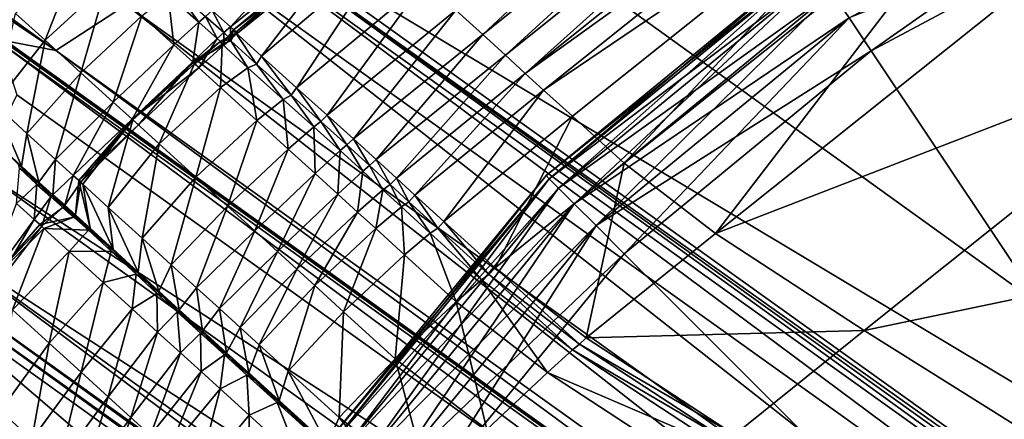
# Model space of a CAD drawing. Header units: millimetres. Extents: x 2387 to 13955, y -4964 to 364.
# Tile 743 of 1056: x 2475 to 2495, y 215 to 223. Entities that reach past the tile are written whole.
import ezdxf

# ---------------------------------------------------------------- set-up
doc = ezdxf.new("R2010")
doc.units = ezdxf.units.MM
doc.header["$MEASUREMENT"] = 0
doc.layers.add('Predefinito', color=7, linetype='Continuous', true_color=0x000000)

# ---------------------------------------------------------------- blocks, each defined once
blk = doc.blocks.new('Blocco 09')
at = {"layer": 'Predefinito'}
for points in [[(-910.268, -26.772, 715.803), (-922.193, -33.879, 715.784), (-891.628, -56.28, 600.117)], [(-922.193, -33.879, 715.784), (-930.131, -39.888, 715.776), (-899.566, -61.884, 600.109)], [(-899.566, -61.884, 600.109), (-891.628, -56.28, 600.117), (-922.193, -33.879, 715.784)], [(-948.003, -37.078, 756.419), (-937.49, -44.661, 715.568), (-936.365, -44.877, 715.73)], [(-936.365, -44.877, 715.73), (-946.906, -37.268, 756.695), (-948.003, -37.078, 756.419)], [(-946.906, -37.268, 756.695), (-936.365, -44.877, 715.73), (-934.895, -43.92, 715.784)], [(-927.462, -44.542, 13.424), (-928.023, -44.034, 13.516), (-920.208, -37.764, 13.478)], [(-920.208, -37.764, 13.478), (-919.648, -38.275, 13.385), (-927.462, -44.542, 13.424)], [(-926.989, -44.975, 13.472), (-927.462, -44.542, 13.424), (-919.648, -38.275, 13.385)], [(-919.648, -38.275, 13.385), (-919.175, -38.714, 13.431), (-926.989, -44.975, 13.472)], [(-926.576, -45.354, 13.478), (-926.989, -44.975, 13.472), (-919.175, -38.714, 13.431)], [(-919.175, -38.714, 13.431), (-918.758, -39.1, 13.435), (-926.576, -45.354, 13.478)], [(-926.576, -45.354, 13.478), (-918.758, -39.1, 13.435), (-918.369, -39.448, 13.213)], [(-918.369, -39.448, 13.213), (-926.195, -45.701, 13.257), (-926.576, -45.354, 13.478)], [(-926.195, -45.701, 13.257), (-918.369, -39.448, 13.213), (-917.76, -39.993, 12.874)], [(-899.566, -61.884, 600.109), (-930.131, -39.888, 715.776), (-932.948, -41.88, 715.754)], [(-917.76, -39.993, 12.874), (-925.592, -46.246, 12.918), (-926.195, -45.701, 13.257)], [(-924.514, -47.221, 12.569), (-925.592, -46.246, 12.918), (-917.76, -39.993, 12.874)], [(-917.76, -39.993, 12.874), (-916.684, -40.966, 12.525), (-924.514, -47.221, 12.569)], [(-922.606, -48.689, 12.304), (-924.514, -47.221, 12.569), (-916.684, -40.966, 12.525)], [(-916.684, -40.966, 12.525), (-914.778, -42.434, 12.26), (-922.606, -48.689, 12.304)], [(-902.384, -63.742, 600.086), (-932.948, -41.88, 715.754), (-933.147, -41.932, 715.74)], [(-932.72, -44.382, 16.272), (-933.105, -44.04, 16.346), (-930.41, -41.869, 16.239)], [(-932.948, -41.88, 715.754), (-902.384, -63.742, 600.086), (-899.566, -61.884, 600.109)], [(-930.41, -41.869, 16.239), (-930.025, -42.23, 16.205), (-932.72, -44.382, 16.272)], [(-933.147, -41.932, 715.74), (-933.229, -42.121, 715.754), (-902.665, -63.982, 600.086)], [(-933.147, -41.932, 715.74), (-902.583, -63.793, 600.071), (-902.384, -63.742, 600.086)], [(-902.665, -63.982, 600.086), (-902.583, -63.793, 600.071), (-933.147, -41.932, 715.74)], [(-933.229, -42.121, 715.754), (-933.657, -42.699, 715.776), (-903.092, -64.561, 600.109)], [(-903.092, -64.561, 600.109), (-902.665, -63.982, 600.086), (-933.229, -42.121, 715.754)], [(-932.576, -44.512, 16.377), (-932.72, -44.382, 16.272), (-930.025, -42.23, 16.205)], [(-929.898, -42.353, 16.359), (-930.01, -42.246, 16.183), (-932.663, -44.447, 16.184)], [(-932.617, -44.502, 15.672), (-932.663, -44.447, 16.184), (-930.01, -42.246, 16.183)], [(-930.01, -42.246, 16.183), (-929.983, -42.262, 15.658), (-932.617, -44.502, 15.672)], [(-932.079, -44.991, 14.818), (-932.617, -44.502, 15.672), (-929.983, -42.262, 15.658)], [(-930.025, -42.23, 16.205), (-929.898, -42.353, 16.359), (-932.576, -44.512, 16.377)], [(-929.983, -42.262, 15.658), (-929.435, -42.755, 14.761), (-932.079, -44.991, 14.818)], [(-932.663, -44.447, 16.184), (-932.576, -44.512, 16.377), (-929.898, -42.353, 16.359)], [(-922.606, -48.689, 12.304), (-914.778, -42.434, 12.26), (-911.682, -44.462, 12.172)], [(-933.657, -42.699, 715.776), (-934.895, -43.92, 715.784), (-904.33, -65.782, 600.117)], [(-904.33, -65.782, 600.117), (-903.092, -64.561, 600.109), (-933.657, -42.699, 715.776)], [(-931.343, -45.652, 14.012), (-932.079, -44.991, 14.818), (-929.435, -42.755, 14.761)], [(-929.435, -42.755, 14.761), (-928.678, -43.441, 13.909), (-931.343, -45.652, 14.012)], [(-936.59, -44.659, 18.689), (-937.202, -44.103, 21.718), (-935.914, -42.936, 21.73)], [(-935.914, -42.936, 21.73), (-935.307, -43.487, 18.71), (-936.59, -44.659, 18.689)], [(-935.843, -45.338, 16.945), (-936.59, -44.659, 18.689), (-935.307, -43.487, 18.71)], [(-935.307, -43.487, 18.71), (-934.57, -44.155, 16.977), (-935.843, -45.338, 16.945)], [(-930.707, -46.222, 13.639), (-931.343, -45.652, 14.012), (-928.678, -43.441, 13.909)], [(-928.678, -43.441, 13.909), (-928.023, -44.034, 13.516), (-930.707, -46.222, 13.639)], [(-933.904, -44.757, 16.239), (-934.57, -44.155, 16.977), (-934.022, -43.714, 17.073)], [(-933.384, -44.284, 16.346), (-934.022, -43.714, 17.073), (-933.86, -43.619, 17.138)], [(-934.022, -43.714, 17.073), (-933.384, -44.284, 16.346), (-933.904, -44.757, 16.239)], [(-933.86, -43.619, 17.138), (-933.241, -44.167, 16.416), (-933.384, -44.284, 16.346)], [(-934.895, -43.92, 715.784), (-936.365, -44.877, 715.73), (-905.8, -66.738, 600.06)], [(-905.8, -66.738, 600.06), (-904.33, -65.782, 600.117), (-934.895, -43.92, 715.784)], [(-937.202, -44.103, 21.718), (-936.59, -44.659, 18.689), (-937.635, -45.996, 18.845)], [(-932.863, -44.501, 16.316), (-933.241, -44.167, 16.416), (-933.105, -44.04, 16.346)], [(-933.105, -44.04, 16.346), (-932.72, -44.382, 16.272), (-932.863, -44.501, 16.316)], [(-930.158, -46.716, 13.552), (-930.707, -46.222, 13.639), (-928.023, -44.034, 13.516)], [(-928.023, -44.034, 13.516), (-927.462, -44.542, 13.424), (-930.158, -46.716, 13.552)], [(-906.968, -66.565, 599.891), (-907.417, -66.128, 599.779), (-937.976, -44.272, 715.46)], [(-937.976, -44.272, 715.46), (-937.529, -44.706, 715.568), (-906.968, -66.565, 599.891)], [(-937.49, -44.661, 715.568), (-937.976, -44.272, 715.46), (-907.417, -66.128, 599.779)], [(-935.167, -45.951, 16.204), (-935.843, -45.338, 16.945), (-934.57, -44.155, 16.977)], [(-934.57, -44.155, 16.977), (-933.904, -44.757, 16.239), (-935.167, -45.951, 16.204)], [(-933.51, -45.11, 16.207), (-933.904, -44.757, 16.239), (-933.384, -44.284, 16.346)], [(-933.384, -44.284, 16.346), (-933, -44.626, 16.272), (-933.51, -45.11, 16.207)], [(-933, -44.626, 16.272), (-933.384, -44.284, 16.346), (-933.241, -44.167, 16.416)], [(-933.241, -44.167, 16.416), (-932.863, -44.501, 16.316), (-933, -44.626, 16.272)], [(-932.856, -44.756, 16.377), (-933, -44.626, 16.272), (-932.863, -44.501, 16.316)], [(-932.712, -44.64, 16.388), (-932.863, -44.501, 16.316), (-932.72, -44.382, 16.272)], [(-932.863, -44.501, 16.316), (-932.712, -44.64, 16.388), (-932.856, -44.756, 16.377)], [(-932.713, -44.675, 15.681), (-932.777, -44.599, 16.184), (-932.663, -44.447, 16.184)], [(-932.576, -44.512, 16.377), (-932.663, -44.447, 16.184), (-932.777, -44.599, 16.184)], [(-932.777, -44.599, 16.184), (-932.712, -44.64, 16.388), (-932.576, -44.512, 16.377)], [(-932.72, -44.382, 16.272), (-932.576, -44.512, 16.377), (-932.712, -44.64, 16.388)], [(-932.663, -44.447, 16.184), (-932.617, -44.502, 15.672), (-932.713, -44.675, 15.681)], [(-932.179, -45.159, 14.857), (-932.713, -44.675, 15.681), (-932.617, -44.502, 15.672)], [(-932.617, -44.502, 15.672), (-932.079, -44.991, 14.818), (-932.179, -45.159, 14.857)], [(-929.684, -47.148, 13.602), (-930.158, -46.716, 13.552), (-927.462, -44.542, 13.424)], [(-927.462, -44.542, 13.424), (-926.989, -44.975, 13.472), (-929.684, -47.148, 13.602)], [(-911.682, -44.462, 12.172), (-919.512, -50.713, 12.215), (-922.606, -48.689, 12.304)], [(-919.512, -50.713, 12.215), (-911.682, -44.462, 12.172), (-906.144, -47.925, 12.172)], [(-936.97, -46.603, 17.179), (-937.635, -45.996, 18.845), (-936.59, -44.659, 18.689)], [(-906.612, -67.657, 600.06), (-906.968, -66.565, 599.891), (-937.529, -44.706, 715.568)], [(-937.529, -44.706, 715.568), (-937.177, -45.796, 715.73), (-906.612, -67.657, 600.06)], [(-936.365, -44.877, 715.73), (-937.49, -44.661, 715.568), (-906.929, -66.52, 599.891)], [(-907.417, -66.128, 599.779), (-906.929, -66.52, 599.891), (-937.49, -44.661, 715.568)], [(-936.59, -44.659, 18.689), (-935.843, -45.338, 16.945), (-936.97, -46.603, 17.179)], [(-933.377, -45.228, 16.361), (-933.51, -45.11, 16.207), (-933, -44.626, 16.272)], [(-933.476, -45.15, 15.658), (-933.495, -45.126, 16.185), (-932.943, -44.691, 16.184)], [(-932.856, -44.756, 16.377), (-932.943, -44.691, 16.184), (-933.495, -45.126, 16.185)], [(-933.495, -45.126, 16.185), (-933.377, -45.228, 16.361), (-932.856, -44.756, 16.377)], [(-932.943, -44.691, 16.184), (-932.897, -44.746, 15.672), (-933.476, -45.15, 15.658)], [(-932.932, -45.647, 14.761), (-933.476, -45.15, 15.658), (-932.897, -44.746, 15.672)], [(-933, -44.626, 16.272), (-932.856, -44.756, 16.377), (-933.377, -45.228, 16.361)], [(-932.712, -44.64, 16.388), (-932.777, -44.599, 16.184), (-932.943, -44.691, 16.184)], [(-932.897, -44.746, 15.672), (-932.943, -44.691, 16.184), (-932.777, -44.599, 16.184)], [(-932.943, -44.691, 16.184), (-932.856, -44.756, 16.377), (-932.712, -44.64, 16.388)], [(-932.897, -44.746, 15.672), (-932.359, -45.235, 14.818), (-932.932, -45.647, 14.761)], [(-932.777, -44.599, 16.184), (-932.713, -44.675, 15.681), (-932.897, -44.746, 15.672)], [(-932.359, -45.235, 14.818), (-932.897, -44.746, 15.672), (-932.713, -44.675, 15.681)], [(-932.713, -44.675, 15.681), (-932.179, -45.159, 14.857), (-932.359, -45.235, 14.818)], [(-906.929, -66.52, 599.891), (-905.8, -66.738, 600.06), (-936.365, -44.877, 715.73)], [(-934.77, -46.308, 16.185), (-935.167, -45.951, 16.204), (-933.904, -44.757, 16.239)], [(-933.904, -44.757, 16.239), (-933.51, -45.11, 16.207), (-934.77, -46.308, 16.185)], [(-934.641, -46.422, 16.356), (-934.77, -46.308, 16.185), (-933.51, -45.11, 16.207)], [(-933.377, -45.228, 16.361), (-933.495, -45.126, 16.185), (-934.77, -46.308, 16.185)], [(-934.76, -46.322, 15.653), (-934.77, -46.308, 16.185), (-933.495, -45.126, 16.185)], [(-933.495, -45.126, 16.185), (-933.476, -45.15, 15.658), (-934.76, -46.322, 15.653)], [(-934.213, -46.821, 14.742), (-934.76, -46.322, 15.653), (-933.476, -45.15, 15.658)], [(-933.51, -45.11, 16.207), (-933.377, -45.228, 16.361), (-934.641, -46.422, 16.356)], [(-933.476, -45.15, 15.658), (-932.932, -45.647, 14.761), (-934.213, -46.821, 14.742)], [(-931.624, -45.896, 14.012), (-932.359, -45.235, 14.818), (-932.179, -45.159, 14.857)], [(-931.459, -45.803, 14.08), (-932.179, -45.159, 14.857), (-932.079, -44.991, 14.818)], [(-932.179, -45.159, 14.857), (-931.459, -45.803, 14.08), (-931.624, -45.896, 14.012)], [(-932.079, -44.991, 14.818), (-931.343, -45.652, 14.012), (-931.459, -45.803, 14.08)], [(-929.264, -47.534, 13.606), (-929.684, -47.148, 13.602), (-926.989, -44.975, 13.472)], [(-926.989, -44.975, 13.472), (-926.576, -45.354, 13.478), (-929.264, -47.534, 13.606)], [(-936.373, -47.146, 16.461), (-936.97, -46.603, 17.179), (-935.843, -45.338, 16.945)], [(-935.843, -45.338, 16.945), (-935.167, -45.951, 16.204), (-936.373, -47.146, 16.461)], [(-934.77, -46.308, 16.185), (-934.641, -46.422, 16.356), (-933.377, -45.228, 16.361)], [(-932.174, -46.333, 13.909), (-932.932, -45.647, 14.761), (-932.359, -45.235, 14.818)], [(-932.359, -45.235, 14.818), (-931.624, -45.896, 14.012), (-932.174, -46.333, 13.909)], [(-928.878, -47.888, 13.383), (-929.264, -47.534, 13.606), (-926.576, -45.354, 13.478)], [(-926.576, -45.354, 13.478), (-926.195, -45.701, 13.257), (-928.878, -47.888, 13.383)], [(-933.448, -47.516, 13.874), (-934.213, -46.821, 14.742), (-932.932, -45.647, 14.761)], [(-932.932, -45.647, 14.761), (-932.174, -46.333, 13.909), (-933.448, -47.516, 13.874)], [(-930.837, -46.358, 13.721), (-931.459, -45.803, 14.08), (-931.343, -45.652, 14.012)], [(-931.343, -45.652, 14.012), (-930.707, -46.222, 13.639), (-930.837, -46.358, 13.721)], [(-928.276, -48.437, 13.043), (-928.878, -47.888, 13.383), (-926.195, -45.701, 13.257)], [(-926.195, -45.701, 13.257), (-925.592, -46.246, 12.918), (-928.276, -48.437, 13.043)], [(-906.612, -67.657, 600.06), (-937.177, -45.796, 715.73), (-937.945, -47.372, 715.784)], [(-936.002, -47.479, 16.345), (-936.373, -47.146, 16.461), (-935.167, -45.951, 16.204)], [(-935.167, -45.951, 16.204), (-934.77, -46.308, 16.185), (-936.002, -47.479, 16.345)], [(-931.517, -46.929, 13.516), (-932.174, -46.333, 13.909), (-931.624, -45.896, 14.012)], [(-930.987, -46.467, 13.639), (-931.624, -45.896, 14.012), (-931.459, -45.803, 14.08)], [(-931.624, -45.896, 14.012), (-930.987, -46.467, 13.639), (-931.517, -46.929, 13.516)], [(-931.459, -45.803, 14.08), (-930.837, -46.358, 13.721), (-930.987, -46.467, 13.639)], [(-937.079, -47.286, 17.88), (-937.499, -46.896, 19.313), (-937.635, -45.996, 18.845)], [(-937.635, -45.996, 18.845), (-936.97, -46.603, 17.179), (-937.079, -47.286, 17.88)], [(-935.843, -47.619, 16.397), (-936.002, -47.479, 16.345), (-934.77, -46.308, 16.185)], [(-935.799, -47.663, 15.688), (-935.883, -47.584, 16.185), (-934.77, -46.308, 16.185)], [(-934.641, -46.422, 16.356), (-934.77, -46.308, 16.185), (-935.883, -47.584, 16.185)], [(-934.77, -46.308, 16.185), (-934.641, -46.422, 16.356), (-935.843, -47.619, 16.397)], [(-934.77, -46.308, 16.185), (-934.76, -46.322, 15.653), (-935.799, -47.663, 15.688)], [(-935.27, -48.147, 14.882), (-935.799, -47.663, 15.688), (-934.76, -46.322, 15.653)], [(-934.76, -46.322, 15.653), (-934.213, -46.821, 14.742), (-935.27, -48.147, 14.882)], [(-932.783, -48.12, 13.474), (-933.448, -47.516, 13.874), (-932.174, -46.333, 13.909)], [(-932.174, -46.333, 13.909), (-931.517, -46.929, 13.516), (-932.783, -48.12, 13.474)], [(-930.438, -46.961, 13.552), (-930.987, -46.467, 13.639), (-930.837, -46.358, 13.721)], [(-930.296, -46.842, 13.638), (-930.837, -46.358, 13.721), (-930.707, -46.222, 13.639)], [(-930.837, -46.358, 13.721), (-930.296, -46.842, 13.638), (-930.438, -46.961, 13.552)], [(-930.707, -46.222, 13.639), (-930.158, -46.716, 13.552), (-930.296, -46.842, 13.638)], [(-927.205, -49.406, 12.696), (-928.276, -48.437, 13.043), (-925.592, -46.246, 12.918)], [(-925.592, -46.246, 12.918), (-924.514, -47.221, 12.569), (-927.205, -49.406, 12.696)], [(-936.718, -47.62, 17.233), (-937.079, -47.286, 17.88), (-936.97, -46.603, 17.179)], [(-936.97, -46.603, 17.179), (-936.373, -47.146, 16.461), (-936.718, -47.62, 17.233)], [(-935.883, -47.584, 16.185), (-935.843, -47.619, 16.397), (-934.641, -46.422, 16.356)], [(-930.955, -47.438, 13.423), (-931.517, -46.929, 13.516), (-930.987, -46.467, 13.639)], [(-930.987, -46.467, 13.639), (-930.438, -46.961, 13.552), (-930.955, -47.438, 13.423)], [(-929.821, -47.274, 13.688), (-930.296, -46.842, 13.638), (-930.158, -46.716, 13.552)], [(-930.158, -46.716, 13.552), (-929.684, -47.148, 13.602), (-929.821, -47.274, 13.688)], [(-937.499, -46.896, 19.313), (-937.079, -47.286, 17.88), (-936.89, -47.493, 18.348)], [(-936.89, -47.493, 18.348), (-937.145, -47.248, 19.625), (-937.499, -46.896, 19.313)], [(-934.566, -48.788, 14.124), (-935.27, -48.147, 14.882), (-934.213, -46.821, 14.742)], [(-934.213, -46.821, 14.742), (-933.448, -47.516, 13.874), (-934.566, -48.788, 14.124)], [(-932.216, -48.635, 13.38), (-932.783, -48.12, 13.474), (-931.517, -46.929, 13.516)], [(-931.517, -46.929, 13.516), (-930.955, -47.438, 13.423), (-932.216, -48.635, 13.38)], [(-930.482, -47.868, 13.472), (-930.955, -47.438, 13.423), (-930.438, -46.961, 13.552)], [(-930.438, -46.961, 13.552), (-929.964, -47.393, 13.602), (-930.482, -47.868, 13.472)], [(-929.964, -47.393, 13.602), (-930.438, -46.961, 13.552), (-930.296, -46.842, 13.638)], [(-930.296, -46.842, 13.638), (-929.821, -47.274, 13.688), (-929.964, -47.393, 13.602)], [(-936.426, -47.883, 16.821), (-936.718, -47.62, 17.233), (-936.373, -47.146, 16.461)], [(-936.373, -47.146, 16.461), (-936.002, -47.479, 16.345), (-936.426, -47.883, 16.821)], [(-929.396, -47.666, 13.691), (-929.821, -47.274, 13.688), (-929.684, -47.148, 13.602)], [(-929.684, -47.148, 13.602), (-929.264, -47.534, 13.606), (-929.396, -47.666, 13.691)], [(-907.38, -69.235, 600.117), (-937.945, -47.372, 715.784), (-939.005, -48.751, 715.776)], [(-937.945, -47.372, 715.784), (-907.38, -69.235, 600.117), (-906.612, -67.657, 600.06)], [(-937.119, -47.33, 17.88), (-936.758, -47.665, 17.233), (-937.186, -48.067, 16.461)], [(-937.145, -47.248, 19.625), (-936.89, -47.493, 18.348), (-937.119, -47.33, 17.88)], [(-936.758, -47.665, 17.233), (-937.119, -47.33, 17.88), (-936.89, -47.493, 18.348)], [(-937.079, -47.286, 17.88), (-936.718, -47.62, 17.233), (-936.686, -47.689, 17.747)], [(-936.686, -47.689, 17.747), (-936.89, -47.493, 18.348), (-937.079, -47.286, 17.88)], [(-930.071, -48.243, 13.478), (-930.482, -47.868, 13.472), (-929.964, -47.393, 13.602)], [(-929.964, -47.393, 13.602), (-929.544, -47.778, 13.606), (-930.071, -48.243, 13.478)], [(-929.544, -47.778, 13.606), (-929.964, -47.393, 13.602), (-929.821, -47.274, 13.688)], [(-929.821, -47.274, 13.688), (-929.396, -47.666, 13.691), (-929.544, -47.778, 13.606)], [(-925.305, -50.865, 12.433), (-927.205, -49.406, 12.696), (-924.514, -47.221, 12.569)], [(-924.514, -47.221, 12.569), (-922.606, -48.689, 12.304), (-925.305, -50.865, 12.433)], [(-936.89, -47.493, 18.348), (-936.686, -47.689, 17.747), (-936.758, -47.665, 17.233)], [(-936.718, -47.62, 17.233), (-936.426, -47.883, 16.821), (-936.447, -47.905, 17.139)], [(-936.447, -47.905, 17.139), (-936.686, -47.689, 17.747), (-936.718, -47.62, 17.233)], [(-936.179, -48.102, 16.516), (-936.426, -47.883, 16.821), (-936.002, -47.479, 16.345)], [(-936.002, -47.479, 16.345), (-935.843, -47.619, 16.397), (-936.179, -48.102, 16.516)], [(-935.951, -48.303, 16.185), (-936.179, -48.102, 16.516), (-935.843, -47.619, 16.397)], [(-935.843, -47.619, 16.397), (-935.883, -47.584, 16.185), (-935.951, -48.303, 16.185)], [(-935.646, -48.578, 15.792), (-935.951, -48.303, 16.185), (-935.883, -47.584, 16.185)], [(-935.883, -47.584, 16.185), (-935.799, -47.663, 15.688), (-935.646, -48.578, 15.792)], [(-933.959, -49.341, 13.773), (-934.566, -48.788, 14.124), (-933.448, -47.516, 13.874)], [(-933.448, -47.516, 13.874), (-932.783, -48.12, 13.474), (-933.959, -49.341, 13.773)], [(-931.744, -49.064, 13.428), (-932.216, -48.635, 13.38), (-930.955, -47.438, 13.423)], [(-930.955, -47.438, 13.423), (-930.482, -47.868, 13.472), (-931.744, -49.064, 13.428)], [(-929.005, -48.027, 13.466), (-929.396, -47.666, 13.691), (-929.264, -47.534, 13.606)], [(-929.264, -47.534, 13.606), (-928.878, -47.888, 13.383), (-929.005, -48.027, 13.466)], [(-936.815, -48.4, 16.345), (-937.186, -48.067, 16.461), (-936.758, -47.665, 17.233)], [(-936.758, -47.665, 17.233), (-936.466, -47.928, 16.821), (-936.815, -48.4, 16.345)], [(-936.466, -47.928, 16.821), (-936.758, -47.665, 17.233), (-936.686, -47.689, 17.747)], [(-936.686, -47.689, 17.747), (-936.447, -47.905, 17.139), (-936.466, -47.928, 16.821)], [(-935.169, -49.015, 15.301), (-935.646, -48.578, 15.792), (-935.799, -47.663, 15.688)], [(-935.799, -47.663, 15.688), (-935.27, -48.147, 14.882), (-935.169, -49.015, 15.301)], [(-929.694, -48.588, 13.258), (-930.071, -48.243, 13.478), (-929.544, -47.778, 13.606)], [(-929.544, -47.778, 13.606), (-929.159, -48.132, 13.383), (-929.694, -48.588, 13.258)], [(-929.159, -48.132, 13.383), (-929.544, -47.778, 13.606), (-929.396, -47.666, 13.691)], [(-929.396, -47.666, 13.691), (-929.005, -48.027, 13.466), (-929.159, -48.132, 13.383)], [(-936.656, -48.54, 16.397), (-936.815, -48.4, 16.345), (-936.466, -47.928, 16.821)], [(-936.466, -47.928, 16.821), (-936.218, -48.147, 16.516), (-936.656, -48.54, 16.397)], [(-936.218, -48.147, 16.516), (-936.466, -47.928, 16.821), (-936.447, -47.905, 17.139)], [(-936.14, -48.176, 16.595), (-936.447, -47.905, 17.139), (-936.426, -47.883, 16.821)], [(-936.447, -47.905, 17.139), (-936.14, -48.176, 16.595), (-936.218, -48.147, 16.516)], [(-936.426, -47.883, 16.821), (-936.179, -48.102, 16.516), (-936.14, -48.176, 16.595)], [(-931.336, -49.434, 13.435), (-931.744, -49.064, 13.428), (-930.482, -47.868, 13.472)], [(-930.482, -47.868, 13.472), (-930.071, -48.243, 13.478), (-931.336, -49.434, 13.435)], [(-928.557, -48.682, 13.043), (-929.159, -48.132, 13.383), (-929.005, -48.027, 13.466)], [(-928.4, -48.579, 13.125), (-929.005, -48.027, 13.466), (-928.878, -47.888, 13.383)], [(-929.005, -48.027, 13.466), (-928.4, -48.579, 13.125), (-928.557, -48.682, 13.043)], [(-928.878, -47.888, 13.383), (-928.276, -48.437, 13.043), (-928.4, -48.579, 13.125)], [(-906.144, -47.925, 12.172), (-913.983, -54.168, 12.215), (-919.512, -50.713, 12.215)], [(-937.186, -48.067, 16.461), (-936.815, -48.4, 16.345), (-937.824, -49.768, 16.185)], [(-936.218, -48.147, 16.516), (-935.99, -48.348, 16.185), (-936.696, -48.505, 16.185)], [(-936.696, -48.505, 16.185), (-936.656, -48.54, 16.397), (-936.218, -48.147, 16.516)], [(-935.99, -48.348, 16.185), (-936.218, -48.147, 16.516), (-936.14, -48.176, 16.595)], [(-936.179, -48.102, 16.516), (-935.951, -48.303, 16.185), (-935.733, -48.535, 16.184)], [(-935.733, -48.535, 16.184), (-936.14, -48.176, 16.595), (-936.179, -48.102, 16.516)], [(-936.14, -48.176, 16.595), (-935.733, -48.535, 16.184), (-935.99, -48.348, 16.185)], [(-934.649, -49.494, 14.873), (-935.169, -49.015, 15.301), (-935.27, -48.147, 14.882)], [(-935.27, -48.147, 14.882), (-934.566, -48.788, 14.124), (-934.649, -49.494, 14.873)], [(-933.428, -49.824, 13.692), (-933.959, -49.341, 13.773), (-932.783, -48.12, 13.474)], [(-932.783, -48.12, 13.474), (-932.216, -48.635, 13.38), (-933.428, -49.824, 13.692)], [(-930.963, -49.775, 13.217), (-931.336, -49.434, 13.435), (-930.071, -48.243, 13.478)], [(-930.071, -48.243, 13.478), (-929.694, -48.588, 13.258), (-930.963, -49.775, 13.217)], [(-929.095, -49.134, 12.92), (-929.694, -48.588, 13.258), (-929.159, -48.132, 13.383)], [(-929.159, -48.132, 13.383), (-928.557, -48.682, 13.043), (-929.095, -49.134, 12.92)], [(-937.695, -49.882, 16.357), (-937.824, -49.768, 16.185), (-936.815, -48.4, 16.345)], [(-936.815, -48.4, 16.345), (-936.656, -48.54, 16.397), (-937.695, -49.882, 16.357)], [(-936.612, -48.584, 15.688), (-936.696, -48.505, 16.185), (-935.99, -48.348, 16.185)], [(-935.99, -48.348, 16.185), (-935.686, -48.623, 15.792), (-936.612, -48.584, 15.688)], [(-935.686, -48.623, 15.792), (-935.99, -48.348, 16.185), (-935.733, -48.535, 16.184)], [(-935.951, -48.303, 16.185), (-935.646, -48.578, 15.792), (-935.281, -48.939, 15.861)], [(-935.281, -48.939, 15.861), (-935.733, -48.535, 16.184), (-935.951, -48.303, 16.185)], [(-927.335, -49.543, 12.78), (-928.4, -48.579, 13.125), (-928.276, -48.437, 13.043)], [(-928.276, -48.437, 13.043), (-927.205, -49.406, 12.696), (-927.335, -49.543, 12.78)], [(-936.656, -48.54, 16.397), (-936.696, -48.505, 16.185), (-937.824, -49.768, 16.185)], [(-937.814, -49.782, 15.653), (-937.824, -49.768, 16.185), (-936.696, -48.505, 16.185)], [(-937.824, -49.768, 16.185), (-937.695, -49.882, 16.357), (-936.656, -48.54, 16.397)], [(-936.696, -48.505, 16.185), (-936.612, -48.584, 15.688), (-937.814, -49.782, 15.653)], [(-937.267, -50.281, 14.742), (-937.814, -49.782, 15.653), (-936.612, -48.584, 15.688)], [(-936.612, -48.584, 15.688), (-936.083, -49.068, 14.882), (-937.267, -50.281, 14.742)], [(-936.083, -49.068, 14.882), (-936.612, -48.584, 15.688), (-935.686, -48.623, 15.792)], [(-935.686, -48.623, 15.792), (-935.208, -49.06, 15.301), (-936.083, -49.068, 14.882)], [(-935.733, -48.535, 16.184), (-935.281, -48.939, 15.861), (-935.686, -48.623, 15.792)], [(-935.208, -49.06, 15.301), (-935.686, -48.623, 15.792), (-935.281, -48.939, 15.861)], [(-935.646, -48.578, 15.792), (-935.169, -49.015, 15.301), (-934.839, -49.346, 15.581)], [(-934.839, -49.346, 15.581), (-935.281, -48.939, 15.861), (-935.646, -48.578, 15.792)], [(-932.953, -50.256, 13.743), (-933.428, -49.824, 13.692), (-932.216, -48.635, 13.38)], [(-932.216, -48.635, 13.38), (-931.744, -49.064, 13.428), (-932.953, -50.256, 13.743)], [(-930.365, -50.32, 12.879), (-930.963, -49.775, 13.217), (-929.694, -48.588, 13.258)], [(-929.694, -48.588, 13.258), (-929.095, -49.134, 12.92), (-930.365, -50.32, 12.879)], [(-927.488, -49.653, 12.696), (-928.557, -48.682, 13.043), (-928.4, -48.579, 13.125)], [(-928.4, -48.579, 13.125), (-927.335, -49.543, 12.78), (-927.488, -49.653, 12.696)], [(-939.005, -48.751, 715.776), (-939.526, -49.247, 715.754), (-908.961, -71.109, 600.086)], [(-939.005, -48.751, 715.776), (-908.439, -70.613, 600.109), (-907.38, -69.235, 600.117)], [(-908.961, -71.109, 600.086), (-908.439, -70.613, 600.109), (-939.005, -48.751, 715.776)], [(-934.217, -49.893, 14.67), (-934.649, -49.494, 14.873), (-934.566, -48.788, 14.124)], [(-934.566, -48.788, 14.124), (-933.959, -49.341, 13.773), (-934.217, -49.893, 14.67)], [(-928.019, -50.113, 12.57), (-929.095, -49.134, 12.92), (-928.557, -48.682, 13.043)], [(-928.557, -48.682, 13.043), (-927.488, -49.653, 12.696), (-928.019, -50.113, 12.57)], [(-925.305, -50.865, 12.433), (-922.606, -48.689, 12.304), (-919.512, -50.713, 12.215)], [(-936.502, -50.976, 13.874), (-937.267, -50.281, 14.742), (-936.083, -49.068, 14.882)], [(-936.083, -49.068, 14.882), (-935.379, -49.709, 14.124), (-936.502, -50.976, 13.874)], [(-935.379, -49.709, 14.124), (-936.083, -49.068, 14.882), (-935.208, -49.06, 15.301)], [(-935.208, -49.06, 15.301), (-934.689, -49.539, 14.873), (-935.379, -49.709, 14.124)], [(-935.281, -48.939, 15.861), (-934.839, -49.346, 15.581), (-935.208, -49.06, 15.301)], [(-934.689, -49.539, 14.873), (-935.208, -49.06, 15.301), (-934.839, -49.346, 15.581)], [(-935.169, -49.015, 15.301), (-934.649, -49.494, 14.873), (-934.442, -49.717, 15.373)], [(-934.442, -49.717, 15.373), (-934.839, -49.346, 15.581), (-935.169, -49.015, 15.301)], [(-932.522, -50.647, 13.745), (-932.953, -50.256, 13.743), (-931.744, -49.064, 13.428)], [(-931.744, -49.064, 13.428), (-931.336, -49.434, 13.435), (-932.522, -50.647, 13.745)], [(-939.526, -49.247, 715.754), (-939.702, -49.352, 715.739), (-909.138, -71.213, 600.07)], [(-909.138, -71.213, 600.07), (-908.961, -71.109, 600.086), (-939.526, -49.247, 715.754)], [(-929.286, -51.302, 12.529), (-930.365, -50.32, 12.879), (-929.095, -49.134, 12.92)], [(-929.095, -49.134, 12.92), (-928.019, -50.113, 12.57), (-929.286, -51.302, 12.529)], [(-939.702, -49.352, 715.739), (-939.73, -49.556, 715.754), (-909.165, -71.417, 600.086)], [(-909.165, -71.417, 600.086), (-909.138, -71.213, 600.07), (-939.702, -49.352, 715.739)], [(-934.839, -49.346, 15.581), (-934.442, -49.717, 15.373), (-934.689, -49.539, 14.873)], [(-933.796, -50.28, 14.628), (-934.217, -49.893, 14.67), (-933.959, -49.341, 13.773)], [(-933.959, -49.341, 13.773), (-933.428, -49.824, 13.692), (-933.796, -50.28, 14.628)], [(-932.125, -51.007, 13.519), (-932.522, -50.647, 13.745), (-931.336, -49.434, 13.435)], [(-931.336, -49.434, 13.435), (-930.963, -49.775, 13.217), (-932.125, -51.007, 13.519)], [(-925.443, -50.995, 12.52), (-927.335, -49.543, 12.78), (-927.205, -49.406, 12.696)], [(-927.205, -49.406, 12.696), (-925.305, -50.865, 12.433), (-925.443, -50.995, 12.52)], [(-939.73, -49.556, 715.754), (-941.346, -52.599, 715.776), (-910.61, -74.461, 600.109)], [(-910.61, -74.461, 600.109), (-909.165, -71.417, 600.086), (-939.73, -49.556, 715.754)], [(-934.772, -50.262, 13.773), (-935.379, -49.709, 14.124), (-934.689, -49.539, 14.873)], [(-934.689, -49.539, 14.873), (-934.257, -49.938, 14.67), (-934.772, -50.262, 13.773)], [(-934.257, -49.938, 14.67), (-934.689, -49.539, 14.873), (-934.442, -49.717, 15.373)], [(-934.649, -49.494, 14.873), (-934.217, -49.893, 14.67), (-934.126, -50.013, 15.268)], [(-934.126, -50.013, 15.268), (-934.442, -49.717, 15.373), (-934.649, -49.494, 14.873)], [(-926.112, -51.586, 12.304), (-928.019, -50.113, 12.57), (-927.488, -49.653, 12.696)], [(-925.59, -51.113, 12.433), (-927.488, -49.653, 12.696), (-927.335, -49.543, 12.78)], [(-927.488, -49.653, 12.696), (-925.59, -51.113, 12.433), (-926.112, -51.586, 12.304)], [(-927.335, -49.543, 12.78), (-925.443, -50.995, 12.52), (-925.59, -51.113, 12.433)], [(-935.837, -51.581, 13.474), (-936.502, -50.976, 13.874), (-935.379, -49.709, 14.124)], [(-935.379, -49.709, 14.124), (-934.772, -50.262, 13.773), (-935.837, -51.581, 13.474)], [(-934.442, -49.717, 15.373), (-934.126, -50.013, 15.268), (-934.257, -49.938, 14.67)], [(-933.309, -50.721, 14.687), (-933.796, -50.28, 14.628), (-933.428, -49.824, 13.692)], [(-933.428, -49.824, 13.692), (-932.953, -50.256, 13.743), (-933.309, -50.721, 14.687)], [(-931.519, -51.558, 13.177), (-932.125, -51.007, 13.519), (-930.963, -49.775, 13.217)], [(-930.963, -49.775, 13.217), (-930.365, -50.32, 12.879), (-931.519, -51.558, 13.177)], [(-934.241, -50.746, 13.692), (-934.772, -50.262, 13.773), (-934.257, -49.938, 14.67)], [(-934.257, -49.938, 14.67), (-933.835, -50.325, 14.628), (-934.241, -50.746, 13.692)], [(-933.835, -50.325, 14.628), (-934.257, -49.938, 14.67), (-934.126, -50.013, 15.268)], [(-934.217, -49.893, 14.67), (-933.796, -50.28, 14.628), (-933.778, -50.335, 15.253)], [(-933.778, -50.335, 15.253), (-934.126, -50.013, 15.268), (-934.217, -49.893, 14.67)], [(-934.126, -50.013, 15.268), (-933.778, -50.335, 15.253), (-933.835, -50.325, 14.628)], [(-937.267, -50.281, 14.742), (-936.502, -50.976, 13.874), (-937.517, -52.387, 13.908)], [(-935.27, -52.096, 13.38), (-935.837, -51.581, 13.474), (-934.772, -50.262, 13.773)], [(-934.772, -50.262, 13.773), (-934.241, -50.746, 13.692), (-935.27, -52.096, 13.38)], [(-933.796, -50.28, 14.628), (-933.309, -50.721, 14.687), (-933.284, -50.783, 15.316)], [(-933.284, -50.783, 15.316), (-933.778, -50.335, 15.253), (-933.796, -50.28, 14.628)], [(-932.807, -51.174, 14.675), (-933.309, -50.721, 14.687), (-932.953, -50.256, 13.743)], [(-932.953, -50.256, 13.743), (-932.522, -50.647, 13.745), (-932.807, -51.174, 14.675)], [(-927.375, -52.778, 12.261), (-929.286, -51.302, 12.529), (-928.019, -50.113, 12.57)], [(-928.019, -50.113, 12.57), (-926.112, -51.586, 12.304), (-927.375, -52.778, 12.261)], [(-933.765, -51.177, 13.743), (-934.241, -50.746, 13.692), (-933.835, -50.325, 14.628)], [(-933.835, -50.325, 14.628), (-933.349, -50.766, 14.687), (-933.765, -51.177, 13.743)], [(-933.349, -50.766, 14.687), (-933.835, -50.325, 14.628), (-933.778, -50.335, 15.253)], [(-933.778, -50.335, 15.253), (-933.284, -50.783, 15.316), (-933.349, -50.766, 14.687)], [(-930.459, -52.523, 12.833), (-931.519, -51.558, 13.177), (-930.365, -50.32, 12.879)], [(-930.365, -50.32, 12.879), (-929.286, -51.302, 12.529), (-930.459, -52.523, 12.833)], [(-932.341, -51.595, 14.426), (-932.807, -51.174, 14.675), (-932.522, -50.647, 13.745)], [(-932.522, -50.647, 13.745), (-932.125, -51.007, 13.519), (-932.341, -51.595, 14.426)], [(-934.798, -52.525, 13.428), (-935.27, -52.096, 13.38), (-934.241, -50.746, 13.692)], [(-934.241, -50.746, 13.692), (-933.765, -51.177, 13.743), (-934.798, -52.525, 13.428)], [(-933.334, -51.568, 13.745), (-933.765, -51.177, 13.743), (-933.349, -50.766, 14.687)], [(-933.349, -50.766, 14.687), (-932.847, -51.219, 14.675), (-933.334, -51.568, 13.745)], [(-932.847, -51.219, 14.675), (-933.349, -50.766, 14.687), (-933.284, -50.783, 15.316)], [(-933.309, -50.721, 14.687), (-932.807, -51.174, 14.675), (-932.735, -51.278, 15.295)], [(-932.735, -51.278, 15.295), (-933.284, -50.783, 15.316), (-933.309, -50.721, 14.687)], [(-933.284, -50.783, 15.316), (-932.735, -51.278, 15.295), (-932.847, -51.219, 14.675)], [(-925.443, -50.995, 12.52), (-925.305, -50.865, 12.433), (-922.216, -52.884, 12.346)], [(-919.512, -50.713, 12.215), (-922.216, -52.884, 12.346), (-925.305, -50.865, 12.433)], [(-922.216, -52.884, 12.346), (-919.512, -50.713, 12.215), (-913.983, -54.168, 12.215)], [(-936.862, -52.985, 13.516), (-937.517, -52.387, 13.908), (-936.502, -50.976, 13.874)], [(-936.502, -50.976, 13.874), (-935.837, -51.581, 13.474), (-936.862, -52.985, 13.516)], [(-931.71, -52.169, 14.072), (-932.341, -51.595, 14.426), (-932.125, -51.007, 13.519)], [(-932.125, -51.007, 13.519), (-931.519, -51.558, 13.177), (-931.71, -52.169, 14.072)], [(-926.112, -51.586, 12.304), (-925.59, -51.113, 12.433), (-922.502, -53.134, 12.346)], [(-925.59, -51.113, 12.433), (-925.443, -50.995, 12.52), (-922.357, -53.012, 12.433)], [(-922.357, -53.012, 12.433), (-922.502, -53.134, 12.346), (-925.59, -51.113, 12.433)], [(-922.216, -52.884, 12.346), (-922.357, -53.012, 12.433), (-925.443, -50.995, 12.52)], [(-934.39, -52.895, 13.435), (-934.798, -52.525, 13.428), (-933.765, -51.177, 13.743)], [(-933.765, -51.177, 13.743), (-933.334, -51.568, 13.745), (-934.39, -52.895, 13.435)], [(-932.938, -51.928, 13.519), (-933.334, -51.568, 13.745), (-932.847, -51.219, 14.675)], [(-932.847, -51.219, 14.675), (-932.381, -51.64, 14.426), (-932.938, -51.928, 13.519)], [(-932.381, -51.64, 14.426), (-932.847, -51.219, 14.675), (-932.735, -51.278, 15.295)], [(-932.807, -51.174, 14.675), (-932.341, -51.595, 14.426), (-932.223, -51.74, 15.03)], [(-932.223, -51.74, 15.03), (-932.735, -51.278, 15.295), (-932.807, -51.174, 14.675)], [(-932.735, -51.278, 15.295), (-932.223, -51.74, 15.03), (-932.381, -51.64, 14.426)], [(-928.574, -53.975, 12.574), (-930.459, -52.523, 12.833), (-929.286, -51.302, 12.529)], [(-929.286, -51.302, 12.529), (-927.375, -52.778, 12.261), (-928.574, -53.975, 12.574)], [(-936.301, -53.497, 13.423), (-936.862, -52.985, 13.516), (-935.837, -51.581, 13.474)], [(-935.837, -51.581, 13.474), (-935.27, -52.096, 13.38), (-936.301, -53.497, 13.423)], [(-934.015, -53.235, 13.217), (-934.39, -52.895, 13.435), (-933.334, -51.568, 13.745)], [(-933.334, -51.568, 13.745), (-932.938, -51.928, 13.519), (-934.015, -53.235, 13.217)], [(-932.332, -52.479, 13.177), (-932.938, -51.928, 13.519), (-932.381, -51.64, 14.426)], [(-932.381, -51.64, 14.426), (-931.749, -52.214, 14.072), (-932.332, -52.479, 13.177)], [(-931.749, -52.214, 14.072), (-932.381, -51.64, 14.426), (-932.223, -51.74, 15.03)], [(-932.341, -51.595, 14.426), (-931.71, -52.169, 14.072), (-931.574, -52.329, 14.668)], [(-931.574, -52.329, 14.668), (-932.223, -51.74, 15.03), (-932.341, -51.595, 14.426)], [(-930.71, -53.08, 13.747), (-931.71, -52.169, 14.072), (-931.519, -51.558, 13.177)], [(-931.519, -51.558, 13.177), (-930.459, -52.523, 12.833), (-930.71, -53.08, 13.747)], [(-927.375, -52.778, 12.261), (-926.112, -51.586, 12.304), (-923.02, -53.61, 12.215)], [(-922.502, -53.134, 12.346), (-923.02, -53.61, 12.215), (-926.112, -51.586, 12.304)], [(-933.417, -53.779, 12.879), (-934.015, -53.235, 13.217), (-932.938, -51.928, 13.519)], [(-932.938, -51.928, 13.519), (-932.332, -52.479, 13.177), (-933.417, -53.779, 12.879)], [(-932.223, -51.74, 15.03), (-931.574, -52.329, 14.668), (-931.749, -52.214, 14.072)], [(-935.827, -53.926, 13.472), (-936.301, -53.497, 13.423), (-935.27, -52.096, 13.38)], [(-935.27, -52.096, 13.38), (-934.798, -52.525, 13.428), (-935.827, -53.926, 13.472)], [(-931.272, -53.444, 12.833), (-932.332, -52.479, 13.177), (-931.749, -52.214, 14.072)], [(-931.749, -52.214, 14.072), (-930.75, -53.125, 13.747), (-931.272, -53.444, 12.833)], [(-930.75, -53.125, 13.747), (-931.749, -52.214, 14.072), (-931.574, -52.329, 14.668)], [(-931.71, -52.169, 14.072), (-930.71, -53.08, 13.747), (-930.615, -53.204, 14.356)], [(-930.615, -53.204, 14.356), (-931.574, -52.329, 14.668), (-931.71, -52.169, 14.072)], [(-931.574, -52.329, 14.668), (-930.615, -53.204, 14.356), (-930.75, -53.125, 13.747)], [(-937.517, -52.387, 13.908), (-936.862, -52.985, 13.516), (-937.254, -53.568, 13.639)], [(-935.414, -54.299, 13.478), (-935.827, -53.926, 13.472), (-934.798, -52.525, 13.428)], [(-934.798, -52.525, 13.428), (-934.39, -52.895, 13.435), (-935.414, -54.299, 13.478)], [(-932.337, -54.761, 12.529), (-933.417, -53.779, 12.879), (-932.332, -52.479, 13.177)], [(-932.332, -52.479, 13.177), (-931.272, -53.444, 12.833), (-932.337, -54.761, 12.529)], [(-928.904, -54.462, 13.514), (-930.71, -53.08, 13.747), (-930.459, -52.523, 12.833)], [(-930.459, -52.523, 12.833), (-928.574, -53.975, 12.574), (-928.904, -54.462, 13.514)]]:
    blk.add_3dface(points, dxfattribs=at)

msp = doc.modelspace()

# ---------------------------------------------------------------- linework, layer by layer
at = {"layer": 'Predefinito'}
for points in [[(2492.704, 222.609), (2492.243, 223.299, 0.08), (2498.266, 226.518, 0.08)], [(2498.266, 226.518, 0.08), (2498.583, 225.752), (2492.704, 222.609)], [(2492.243, 223.299, 11.92), (2492.704, 222.609, 12), (2498.583, 225.752, 12)], [(2492.704, 222.609), (2498.583, 225.752), (2511.596, 194.336)], [(2498.583, 225.752, 12), (2492.704, 222.609, 12), (2511.596, 194.336, 12)], [(2491.425, 224.524, 2), (2485.923, 220.009, 2), (2485.923, 220.009, 6)], [(2485.923, 220.009, 6), (2491.425, 224.524, 6), (2491.425, 224.524, 2)], [(2491.425, 224.524, 6), (2485.923, 220.009, 6), (2485.923, 220.009, 10)], [(2485.923, 220.009, 10), (2491.425, 224.524, 10), (2491.425, 224.524, 6)], [(2485.988, 219.944, 1.28), (2485.923, 220.009, 2), (2491.425, 224.524, 2)], [(2491.476, 224.448, 10.72), (2491.425, 224.524, 10), (2485.923, 220.009, 10)], [(2485.923, 220.009, 10), (2485.988, 219.944, 10.72), (2491.476, 224.448, 10.72)], [(2491.425, 224.524, 2), (2491.476, 224.448, 1.28), (2485.988, 219.944, 1.28)], [(2486.183, 219.749, 0.72), (2485.988, 219.944, 1.28), (2491.476, 224.448, 1.28)], [(2491.629, 224.218, 11.28), (2491.476, 224.448, 10.72), (2485.988, 219.944, 10.72)], [(2491.476, 224.448, 1.28), (2491.629, 224.218, 0.72), (2486.183, 219.749, 0.72)], [(2485.988, 219.944, 10.72), (2486.183, 219.749, 11.28), (2491.629, 224.218, 11.28)], [(2486.509, 219.423, 0.32), (2486.183, 219.749, 0.72), (2491.629, 224.218, 0.72)], [(2491.885, 223.835, 11.68), (2491.629, 224.218, 11.28), (2486.183, 219.749, 11.28)], [(2491.629, 224.218, 0.72), (2491.885, 223.835, 0.32), (2486.509, 219.423, 0.32)], [(2486.183, 219.749, 11.28), (2486.509, 219.423, 11.68), (2491.885, 223.835, 11.68)], [(2486.965, 218.967, 0.08), (2486.509, 219.423, 0.32), (2491.885, 223.835, 0.32)], [(2492.243, 223.299, 11.92), (2491.885, 223.835, 11.68), (2486.509, 219.423, 11.68)], [(2491.885, 223.835, 0.32), (2492.243, 223.299, 0.08), (2486.965, 218.967, 0.08)], [(2486.509, 219.423, 11.68), (2486.965, 218.967, 11.92), (2492.243, 223.299, 11.92)], [(2487.551, 218.381), (2486.965, 218.967, 0.08), (2492.243, 223.299, 0.08)], [(2492.704, 222.609, 12), (2492.243, 223.299, 11.92), (2486.965, 218.967, 11.92)], [(2492.243, 223.299, 0.08), (2492.704, 222.609), (2487.551, 218.381)], [(2486.965, 218.967, 11.92), (2487.551, 218.381, 12), (2492.704, 222.609, 12)], [(2487.551, 218.381), (2492.704, 222.609), (2511.596, 194.336)], [(2492.704, 222.609, 12), (2487.551, 218.381, 12), (2511.596, 194.336, 12)], [(2485.923, 220.009, 2), (2481.408, 214.507, 2), (2481.408, 214.507, 6)], [(2481.408, 214.507, 6), (2485.923, 220.009, 6), (2485.923, 220.009, 2)], [(2485.923, 220.009, 6), (2481.408, 214.507, 6), (2481.408, 214.507, 10)], [(2481.408, 214.507, 10), (2485.923, 220.009, 10), (2485.923, 220.009, 6)], [(2481.484, 214.456, 1.28), (2481.408, 214.507, 2), (2485.923, 220.009, 2)], [(2485.988, 219.944, 10.72), (2485.923, 220.009, 10), (2481.408, 214.507, 10)], [(2481.408, 214.507, 10), (2481.484, 214.456, 10.72), (2485.988, 219.944, 10.72)], [(2485.923, 220.009, 2), (2485.988, 219.944, 1.28), (2481.484, 214.456, 1.28)], [(2481.714, 214.303, 0.72), (2481.484, 214.456, 1.28), (2485.988, 219.944, 1.28)], [(2486.183, 219.749, 11.28), (2485.988, 219.944, 10.72), (2481.484, 214.456, 10.72)], [(2485.988, 219.944, 1.28), (2486.183, 219.749, 0.72), (2481.714, 214.303, 0.72)], [(2481.484, 214.456, 10.72), (2481.714, 214.303, 11.28), (2486.183, 219.749, 11.28)], [(2482.097, 214.047, 0.32), (2481.714, 214.303, 0.72), (2486.183, 219.749, 0.72)], [(2486.509, 219.423, 11.68), (2486.183, 219.749, 11.28), (2481.714, 214.303, 11.28)], [(2486.183, 219.749, 0.72), (2486.509, 219.423, 0.32), (2482.097, 214.047, 0.32)], [(2481.714, 214.303, 11.28), (2482.097, 214.047, 11.68), (2486.509, 219.423, 11.68)], [(2482.633, 213.688, 0.08), (2482.097, 214.047, 0.32), (2486.509, 219.423, 0.32)], [(2486.965, 218.967, 11.92), (2486.509, 219.423, 11.68), (2482.097, 214.047, 11.68)], [(2486.509, 219.423, 0.32), (2486.965, 218.967, 0.08), (2482.633, 213.688, 0.08)], [(2482.097, 214.047, 11.68), (2482.633, 213.688, 11.92), (2486.965, 218.967, 11.92)], [(2483.323, 213.228), (2482.633, 213.688, 0.08), (2486.965, 218.967, 0.08)], [(2487.551, 218.381, 12), (2486.965, 218.967, 11.92), (2482.633, 213.688, 11.92)], [(2486.965, 218.967, 0.08), (2487.551, 218.381), (2483.323, 213.228)], [(2482.633, 213.688, 11.92), (2483.323, 213.228, 12), (2487.551, 218.381, 12)], [(2483.323, 213.228), (2487.551, 218.381), (2511.596, 194.336)], [(2487.551, 218.381, 12), (2483.323, 213.228, 12), (2511.596, 194.336, 12)]]:
    msp.add_3dface(points, dxfattribs=at)

# ---------------------------------------------------------------- block references
msp.add_blockref('Blocco 09', (3412.066, 267.493), dxfattribs=at)

doc.saveas('drawing.dxf')
